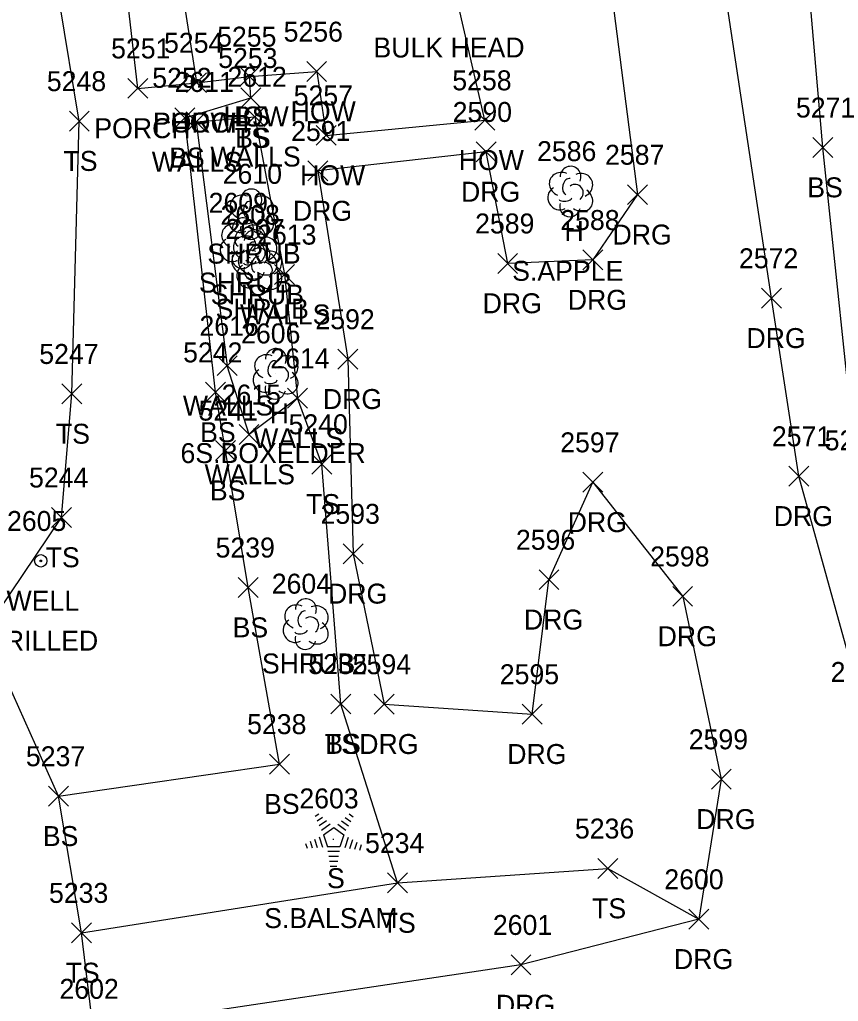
# Model space of a CAD drawing. Extents: x 1439173 to 1457902, y 641926 to 659889.
# Drawn here: x 1447793.6 to 1447875.7, y 648744.1 to 648842.5 of the extents above; entities that cross this region are included whole.
import ezdxf

# ---------------------------------------------------------------- set-up
doc = ezdxf.new("R2010")
doc.units = 0
for name, color, linetype in [('L_A', 7, 'Continuous'), ('L_C', 7, 'Continuous'), ('L_I', 7, 'Continuous'), ('L_TIC', 7, 'Continuous'), ('LBC', 7, 'Continuous'), ('LBF', 7, 'Continuous'), ('LELB', 7, 'Continuous'), ('Level 5', 7, 'Continuous'), ('LSH', 7, 'Continuous'), ('LSOGP', 7, 'Continuous'), ('LTC', 7, 'Continuous'), ('LTD', 7, 'Continuous'), ('LWS', 7, 'Continuous'), ('R_A', 7, 'Continuous'), ('R_I', 7, 'Continuous'), ('R_TIC', 7, 'Continuous'), ('RDG', 7, 'Continuous'), ('U_A', 7, 'Continuous'), ('U_C', 7, 'Continuous'), ('U_I', 7, 'Continuous'), ('UWW', 7, 'Continuous')]:
    doc.layers.add(name, color=color, linetype=linetype)

msp = doc.modelspace()

# ---------------------------------------------------------------- linework, layer by layer
at = {"layer": 'L_TIC'}
for points in [[(1447815.652, 648835.796), (1447817.652, 648837.796)], [(1447817.652, 648835.796), (1447815.652, 648837.796)], [(1447815.652, 648835.796), (1447817.652, 648837.796)], [(1447817.652, 648835.796), (1447815.652, 648837.796)], [(1447822.379, 648836.298), (1447824.379, 648838.298)], [(1447824.379, 648836.298), (1447822.379, 648838.298)], [(1447804.452, 648834.616), (1447806.452, 648836.616)], [(1447806.452, 648834.616), (1447804.452, 648836.616)], [(1447804.452, 648834.616), (1447806.452, 648836.616)], [(1447806.452, 648834.616), (1447804.452, 648836.616)], [(1447810.327, 648835.182), (1447812.327, 648837.182)], [(1447812.327, 648835.182), (1447810.327, 648837.182)], [(1447810.327, 648835.182), (1447812.327, 648837.182)], [(1447812.327, 648835.182), (1447810.327, 648837.182)], [(1447815.761, 648833.655), (1447817.761, 648835.655)], [(1447817.761, 648833.655), (1447815.761, 648835.655)], [(1447815.761, 648833.655), (1447817.761, 648835.655)], [(1447817.761, 648833.655), (1447815.761, 648835.655)], [(1447809.141, 648831.672), (1447811.141, 648833.672)], [(1447811.141, 648831.672), (1447809.141, 648833.672)], [(1447816.169, 648831.775), (1447818.169, 648833.775)], [(1447818.169, 648831.775), (1447816.169, 648833.775)], [(1447798.571, 648831.336), (1447800.571, 648833.336)], [(1447800.571, 648831.336), (1447798.571, 648833.336)], [(1447810.295, 648831.253), (1447812.295, 648833.253)], [(1447812.295, 648831.253), (1447810.295, 648833.253)], [(1447810.295, 648831.253), (1447812.295, 648833.253)], [(1447812.295, 648831.253), (1447810.295, 648833.253)], [(1447839.242, 648831.417), (1447841.242, 648833.417)], [(1447841.242, 648831.417), (1447839.242, 648833.417)], [(1447823.332, 648829.902), (1447825.332, 648831.902)], [(1447825.332, 648829.902), (1447823.332, 648831.902)], [(1447873.146, 648828.687), (1447875.146, 648830.687)], [(1447875.146, 648828.687), (1447873.146, 648830.687)], [(1447819.147, 648815.945), (1447821.147, 648817.945)], [(1447821.147, 648815.945), (1447819.147, 648817.945)], [(1447813.414, 648806.807), (1447815.414, 648808.807)], [(1447815.414, 648806.807), (1447813.414, 648808.807)], [(1447813.414, 648806.807), (1447815.414, 648808.807)], [(1447815.414, 648806.807), (1447813.414, 648808.807)], [(1447797.811, 648803.981), (1447799.811, 648805.981)], [(1447799.811, 648803.981), (1447797.811, 648805.981)], [(1447812.241, 648804.138), (1447814.241, 648806.138)], [(1447814.241, 648804.138), (1447812.241, 648806.138)], [(1447820.468, 648803.537), (1447822.468, 648805.537)], [(1447822.468, 648803.537), (1447820.468, 648805.537)], [(1447815.591, 648799.908), (1447817.591, 648801.908)], [(1447817.591, 648799.908), (1447815.591, 648801.908)], [(1447813.223, 648798.3), (1447815.223, 648800.3)], [(1447815.223, 648798.3), (1447813.223, 648800.3)], [(1447822.904, 648796.93), (1447824.904, 648798.93)], [(1447824.904, 648796.93), (1447822.904, 648798.93)], [(1447796.785, 648791.594), (1447798.785, 648793.594)], [(1447798.785, 648791.594), (1447796.785, 648793.594)], [(1447815.505, 648784.567), (1447817.505, 648786.567)], [(1447817.505, 648784.567), (1447815.505, 648786.567)], [(1447824.795, 648772.883), (1447826.795, 648774.883)], [(1447826.795, 648772.883), (1447824.795, 648774.883)], [(1447824.795, 648772.883), (1447826.795, 648774.883)], [(1447826.795, 648772.883), (1447824.795, 648774.883)], [(1447818.663, 648766.864), (1447820.663, 648768.864)], [(1447820.663, 648766.864), (1447818.663, 648768.864)], [(1447796.47, 648763.642), (1447798.47, 648765.642)], [(1447798.47, 648763.642), (1447796.47, 648765.642)], [(1447851.597, 648756.393), (1447853.597, 648758.393)], [(1447853.597, 648756.393), (1447851.597, 648758.393)], [(1447830.491, 648754.944), (1447832.491, 648756.944)], [(1447832.491, 648754.944), (1447830.491, 648756.944)], [(1447830.491, 648754.944), (1447832.491, 648756.944)], [(1447832.491, 648754.944), (1447830.491, 648756.944)], [(1447798.79, 648749.94), (1447800.79, 648751.94)], [(1447800.79, 648749.94), (1447798.79, 648751.94)]]:
    msp.add_lwpolyline(points, dxfattribs=at)
at = {"layer": 'LBC'}
msp.add_lwpolyline([(1447811.327, 648836.182), (1447816.652, 648836.796), (1447823.379, 648837.298), (1447824.332, 648830.902), (1447840.242, 648832.417), (1447835.493, 648853.065), (1447836.23, 648853.141), (1447840.877, 648853.864), (1447842.669, 648854.139)], dxfattribs=at)
at = {"layer": 'LBF'}
for points in [[(1447805.452, 648835.616), (1447803.209, 648855.076)], [(1447805.452, 648835.616), (1447811.327, 648836.182)]]:
    msp.add_lwpolyline(points, dxfattribs=at)
at = {"layer": 'LELB'}
for points in [[(1447877.647, 648796.323), (1447874.146, 648829.687), (1447871.465, 648860.656), (1447867.039, 648892.579), (1447862.475, 648912.125), (1447862.314, 648932.184), (1447859.7, 648956.77), (1447855.702, 648978.429), (1447852.809, 649007.653), (1447847.829, 649023.238), (1447845.289, 649041.695), (1447832.211, 649041.427), (1447815.572, 649039.14), (1447796.031, 649035.794), (1447772.185, 649031.702)], [(1447790.044, 648781.146), (1447797.785, 648792.594), (1447798.811, 648804.981), (1447799.571, 648832.336), (1447795.625, 648856.276), (1447794.351, 648871.142), (1447805.2, 648878.052), (1447822.487, 648887.736), (1447830.87, 648888.562), (1447838.688, 648882.581)], [(1447797.47, 648764.642), (1447819.663, 648767.864), (1447816.505, 648785.567), (1447814.223, 648799.3), (1447813.241, 648805.138), (1447810.141, 648832.672), (1447816.761, 648834.655), (1447816.652, 648836.796)], [(1447823.904, 648797.93), (1447821.468, 648804.537)], [(1447831.491, 648755.944), (1447825.795, 648773.883), (1447823.904, 648797.93)], [(1447799.79, 648750.94), (1447831.491, 648755.944), (1447852.597, 648757.393)], [(1447852.597, 648757.393), (1447861.725, 648752.305)]]:
    msp.add_lwpolyline(points, dxfattribs=at)
at = {"layer": 'Level 5'}
msp.add_line((1447808.285, 648855.75), (1447811.328, 648836.235), dxfattribs=at)
at = {"layer": 'LSH'}
for p, q in [((1447816.778, 648823.042), (1447816.778, 648823.042)), ((1447816.778, 648823.042), (1447816.778, 648823.042)), ((1447815.933, 648820.138), (1447815.933, 648820.138)), ((1447815.933, 648820.138), (1447815.933, 648820.138)), ((1447817.115, 648818.942), (1447817.115, 648818.942)), ((1447817.115, 648818.942), (1447817.115, 648818.942)), ((1447817.605, 648817.514), (1447817.605, 648817.514)), ((1447817.605, 648817.514), (1447817.605, 648817.514)), ((1447822.258, 648781.948), (1447822.258, 648781.948)), ((1447822.258, 648781.948), (1447822.258, 648781.948))]:
    msp.add_line(p, q, dxfattribs=at)
for centre in [(1447816.824, 648824.476), (1447815.98, 648821.572), (1447817.162, 648820.376), (1447817.652, 648818.948), (1447822.305, 648783.382)]:
    msp.add_arc(centre, 1.047, 335.52715, 180.95627, dxfattribs=at)
for centre, major_axis, ratio, start_param, end_param in [((1447815.986, 648823.709), (1.21, -0.512), 0.895232, 1.570796, 4.712389), ((1447817.819, 648823.626), (-1.141, -0.483), 0.949671, 1.570796, 4.712389), ((1447816.569, 648823.5), (-0.208, -0.792), 0.645439, 3.141593, 6.283185), ((1447817.278, 648822.875), (-0.5, 0.667), 0.989748, 3.141593, 6.283185), ((1447815.694, 648822.334), (0.584, -1.042), 0.959034, 3.141593, 6.283185), ((1447817.778, 648822.209), (-1.09, 0.792), 0.841452, 1.570796, 4.712389), ((1447815.142, 648820.805), (1.21, -0.512), 0.895232, 1.570796, 4.712389), ((1447816.778, 648821.542), (0.265, 1.061), 0.942809, 1.570796, 4.712389), ((1447816.319, 648822.292), (-0.625, -0.083), 0.423636, 0, 3.141593), ((1447816.975, 648820.722), (-1.141, -0.483), 0.949671, 1.570796, 4.712389), ((1447816.324, 648819.608), (1.21, -0.512), 0.895232, 1.570796, 4.712389), ((1447815.725, 648820.597), (-0.208, -0.792), 0.645439, 3.141593, 6.283185), ((1447816.434, 648819.972), (-0.5, 0.667), 0.989748, 3.141593, 6.283185), ((1447818.157, 648819.525), (-1.141, -0.483), 0.949671, 1.570796, 4.712389), ((1447814.85, 648819.43), (0.584, -1.042), 0.959034, 3.141593, 6.283185), ((1447816.934, 648819.305), (-1.09, 0.792), 0.841452, 1.570796, 4.712389), ((1447816.907, 648819.4), (-0.208, -0.792), 0.645439, 3.141593, 6.283185), ((1447817.615, 648818.775), (-0.5, 0.667), 0.989748, 3.141593, 6.283185), ((1447816.032, 648818.233), (0.584, -1.042), 0.959034, 3.141593, 6.283185), ((1447815.934, 648818.638), (0.265, 1.061), 0.942809, 1.570796, 4.712389), ((1447815.475, 648819.388), (-0.625, -0.083), 0.423636, 0, 3.141593), ((1447816.813, 648818.18), (1.21, -0.512), 0.895232, 1.570796, 4.712389), ((1447817.397, 648817.972), (-0.208, -0.792), 0.645439, 3.141593, 6.283185), ((1447818.116, 648818.109), (-1.09, 0.792), 0.841452, 1.570796, 4.712389), ((1447818.647, 648818.097), (-1.141, -0.483), 0.949671, 1.570796, 4.712389), ((1447816.522, 648816.805), (0.584, -1.042), 0.959034, 3.141593, 6.283185), ((1447817.116, 648817.442), (0.265, 1.061), 0.942809, 1.570796, 4.712389), ((1447816.657, 648818.192), (-0.625, -0.083), 0.423636, 0, 3.141593), ((1447818.105, 648817.347), (-0.5, 0.667), 0.989748, 3.141593, 6.283185), ((1447817.147, 648816.764), (-0.625, -0.083), 0.423636, 0, 3.141593), ((1447818.605, 648816.681), (-1.09, 0.792), 0.841452, 1.570796, 4.712389), ((1447817.605, 648816.014), (0.265, 1.061), 0.942809, 1.570796, 4.712389), ((1447821.466, 648782.615), (1.21, -0.512), 0.895232, 1.570796, 4.712389), ((1447822.05, 648782.407), (-0.208, -0.792), 0.645439, 3.141593, 6.283185), ((1447823.3, 648782.532), (-1.141, -0.483), 0.949671, 1.570796, 4.712389), ((1447821.175, 648781.24), (0.584, -1.042), 0.959034, 3.141593, 6.283185), ((1447822.758, 648781.782), (-0.5, 0.667), 0.989748, 3.141593, 6.283185), ((1447821.8, 648781.198), (-0.625, -0.083), 0.423636, 0, 3.141593), ((1447823.258, 648781.115), (-1.09, 0.792), 0.841452, 1.570796, 4.712389), ((1447822.258, 648780.448), (0.265, 1.061), 0.942809, 1.570796, 4.712389)]:
    msp.add_ellipse(centre, major_axis=major_axis, ratio=ratio, start_param=start_param, end_param=end_param, dxfattribs=at)
at = {"layer": 'LSOGP'}
msp.add_lwpolyline([(1447800.971, 648741.324), (1447799.789, 648750.94), (1447797.469, 648764.642), (1447790.049, 648781.146), (1447781.894, 648790.975), (1447778.278, 648831.047), (1447778.433, 648852.977), (1447775.75, 648889.891), (1447778.629, 648911.017), (1447779.157, 648932.069), (1447777.222, 648952.571), (1447782.107, 648971.962), (1447776.956, 648996.302), (1447784.923, 649004.002), (1447785.119, 649015.819), (1447772.183, 649031.706), (1447771.772, 649047.107), (1447766.646, 649057.406), (1447749.935, 649084.427), (1447750.788, 649119.017)], dxfattribs=at)
at = {"layer": 'LTC'}
for p, q in [((1447823.225, 648762.624), (1447823.58, 648762.881)), ((1447826.623, 648762.864), (1447827.042, 648762.56)), ((1447823.435, 648762.158), (1447823.964, 648762.543)), ((1447823.644, 648761.693), (1447824.348, 648762.204)), ((1447823.854, 648761.227), (1447824.732, 648761.865)), ((1447825.51, 648761.819), (1447826.32, 648761.23)), ((1447825.881, 648762.168), (1447826.56, 648761.674)), ((1447826.252, 648762.516), (1447826.802, 648762.117)), ((1447824.078, 648760.772), (1447825.09, 648761.506)), ((1447824.078, 648760.772), (1447824.465, 648759.578)), ((1447825.09, 648761.506), (1447826.087, 648760.781)), ((1447826.087, 648760.781), (1447825.696, 648759.578)), ((1447822.257, 648759.903), (1447822.41, 648759.435)), ((1447822.713, 648760.12), (1447822.925, 648759.468)), ((1447823.168, 648760.336), (1447823.44, 648759.501)), ((1447823.624, 648760.553), (1447823.955, 648759.533)), ((1447826.525, 648760.51), (1447826.187, 648759.471)), ((1447826.969, 648760.26), (1447826.682, 648759.375)), ((1447827.414, 648760.01), (1447827.177, 648759.28)), ((1447827.858, 648759.76), (1447827.671, 648759.185)), ((1447825.696, 648759.578), (1447824.465, 648759.578)), ((1447825.657, 648759.078), (1447824.513, 648759.078)), ((1447825.574, 648758.578), (1447824.585, 648758.578)), ((1447825.49, 648758.078), (1447824.658, 648758.078)), ((1447825.406, 648757.578), (1447824.731, 648757.578))]:
    msp.add_line(p, q, dxfattribs=at)
at = {"layer": 'LTD'}
for p, q in [((1447848.799, 648825.318), (1447848.799, 648825.318)), ((1447848.799, 648825.318), (1447848.799, 648825.318)), ((1447819.239, 648807.041), (1447819.239, 648807.041)), ((1447819.239, 648807.041), (1447819.239, 648807.041))]:
    msp.add_line(p, q, dxfattribs=at)
for centre in [(1447848.846, 648826.752), (1447819.285, 648808.475)]:
    msp.add_arc(centre, 1.047, 335.52715, 180.95627, dxfattribs=at)
for centre, major_axis, ratio, start_param, end_param in [((1447848.008, 648825.985), (1.21, -0.512), 0.895232, 1.570796, 4.712389), ((1447848.591, 648825.776), (-0.208, -0.792), 0.645439, 3.141593, 6.283185), ((1447849.841, 648825.902), (-1.141, -0.483), 0.949671, 1.570796, 4.712389), ((1447847.716, 648824.61), (0.584, -1.042), 0.959034, 3.141593, 6.283185), ((1447849.299, 648825.152), (-0.5, 0.667), 0.989748, 3.141593, 6.283185), ((1447848.341, 648824.568), (-0.625, -0.083), 0.423636, 0, 3.141593), ((1447849.8, 648824.485), (-1.09, 0.792), 0.841452, 1.570796, 4.712389), ((1447848.8, 648823.818), (0.265, 1.061), 0.942809, 1.570796, 4.712389), ((1447818.447, 648807.707), (1.21, -0.512), 0.895232, 1.570796, 4.712389), ((1447820.28, 648807.624), (-1.141, -0.483), 0.949671, 1.570796, 4.712389), ((1447819.03, 648807.499), (-0.208, -0.792), 0.645439, 3.141593, 6.283185), ((1447818.156, 648806.332), (0.584, -1.042), 0.959034, 3.141593, 6.283185), ((1447819.739, 648806.874), (-0.5, 0.667), 0.989748, 3.141593, 6.283185), ((1447820.239, 648806.208), (-1.09, 0.792), 0.841452, 1.570796, 4.712389), ((1447818.781, 648806.291), (-0.625, -0.083), 0.423636, 0, 3.141593), ((1447819.239, 648805.541), (0.265, 1.061), 0.942809, 1.570796, 4.712389)]:
    msp.add_ellipse(centre, major_axis=major_axis, ratio=ratio, start_param=start_param, end_param=end_param, dxfattribs=at)
at = {"layer": 'LWS'}
for points in [[(1447811.295, 648832.253), (1447817.169, 648832.775), (1447820.147, 648816.945), (1447821.468, 648804.537), (1447816.591, 648800.908), (1447814.414, 648807.807)], [(1447811.295, 648832.253), (1447814.414, 648807.807)]]:
    msp.add_lwpolyline(points, dxfattribs=at)
at = {"layer": 'R_TIC'}
for points in [[(1447839.368, 648828.246), (1447841.368, 648830.246)], [(1447841.368, 648828.246), (1447839.368, 648830.246)], [(1447822.506, 648826.336), (1447824.506, 648828.336)], [(1447824.506, 648826.336), (1447822.506, 648828.336)], [(1447854.563, 648823.955), (1447856.563, 648825.955)], [(1447856.563, 648823.955), (1447854.563, 648825.955)], [(1447841.537, 648817.065), (1447843.537, 648819.065)], [(1447843.537, 648817.065), (1447841.537, 648819.065)], [(1447850.076, 648817.411), (1447852.076, 648819.411)], [(1447852.076, 648817.411), (1447850.076, 648819.411)], [(1447868, 648813.574), (1447870, 648815.574)], [(1447870, 648813.574), (1447868, 648815.574)], [(1447825.512, 648807.462), (1447827.512, 648809.462)], [(1447827.512, 648807.462), (1447825.512, 648809.462)], [(1447850.07, 648795.118), (1447852.07, 648797.118)], [(1447852.07, 648795.118), (1447850.07, 648797.118)], [(1447870.735, 648795.722), (1447872.735, 648797.722)], [(1447872.735, 648795.722), (1447870.735, 648797.722)], [(1447826.028, 648787.951), (1447828.028, 648789.951)], [(1447828.028, 648787.951), (1447826.028, 648789.951)], [(1447845.681, 648785.348), (1447847.681, 648787.348)], [(1447847.681, 648785.348), (1447845.681, 648787.348)], [(1447859.091, 648783.679), (1447861.091, 648785.679)], [(1447861.091, 648783.679), (1447859.091, 648785.679)], [(1447829.161, 648772.872), (1447831.161, 648774.872)], [(1447831.161, 648772.872), (1447829.161, 648774.872)], [(1447844.006, 648771.869), (1447846.006, 648773.869)], [(1447846.006, 648771.869), (1447844.006, 648773.869)], [(1447862.969, 648765.341), (1447864.969, 648767.341)], [(1447864.969, 648765.341), (1447862.969, 648767.341)], [(1447860.725, 648751.305), (1447862.725, 648753.305)], [(1447862.725, 648751.305), (1447860.725, 648753.305)], [(1447842.873, 648746.728), (1447844.873, 648748.728)], [(1447844.873, 648746.728), (1447842.873, 648748.728)]]:
    msp.add_lwpolyline(points, dxfattribs=at)
at = {"layer": 'RDG'}
for points in [[(1447895.121, 648779.652), (1447890.375, 648767.554), (1447888.342, 648763.622), (1447883.667, 648764.697), (1447878.281, 648773.093), (1447871.735, 648796.722), (1447869, 648814.574), (1447863.718, 648849.577), (1447859.336, 648879.552), (1447847.615, 648877.999), (1447845.394, 648874.407)], [(1447846.125, 648867.729), (1447848.964, 648867.776), (1447850.858, 648861.633), (1447855.563, 648824.955), (1447851.076, 648818.411), (1447842.537, 648818.065), (1447840.368, 648829.246), (1447823.506, 648827.336), (1447826.512, 648808.462), (1447827.028, 648788.951), (1447830.161, 648773.872), (1447845.006, 648772.869), (1447846.681, 648786.348), (1447851.07, 648796.118), (1447860.091, 648784.679), (1447863.969, 648766.341), (1447861.725, 648752.305), (1447843.873, 648747.728), (1447800.967, 648741.322)]]:
    msp.add_lwpolyline(points, dxfattribs=at)
at = {"layer": 'UWW'}
for radius in [0.625, 0.0833]:
    msp.add_circle((1447795.703, 648788.236), radius, dxfattribs=at)

# ---------------------------------------------------------------- texts
at = {"layer": 'L_A'}
for s, p in [('HOW', (1447814.038, 648831.796)), ('BS', (1447815.093, 648831.796)), ('HOW', (1447820.765, 648832.298)), ('PORCH', (1447801.074, 648830.616)), ('PORCH', (1447801.074, 648830.616)), ('PORCH', (1447806.949, 648831.182)), ('HOW', (1447808.713, 648831.182)), ('TS', (1447815.171, 648829.655)), ('BS', (1447815.202, 648829.655)), ('BS', (1447808.582, 648827.672)), ('WALLS', (1447812.712, 648827.775)), ('TS', (1447797.981, 648827.336)), ('WALLS', (1447806.838, 648827.253)), ('WALLS', (1447806.838, 648827.253)), ('HOW', (1447837.627, 648827.417)), ('HOW', (1447821.717, 648825.902)), ('BS', (1447872.587, 648824.687)), ('H', (1447848.232, 648820.318)), ('SHRUB', (1447812.408, 648818.042)), ('SHRUB', (1447811.563, 648815.138)), ('SHRUB', (1447812.745, 648813.942)), ('SHRUB', (1447813.235, 648812.514)), ('WALLS', (1447815.691, 648811.945)), ('WALLS', (1447809.957, 648802.807)), ('WALLS', (1447809.957, 648802.807)), ('H', (1447818.672, 648802.041)), ('TS', (1447797.22, 648799.981)), ('BS', (1447811.682, 648800.138)), ('WALLS', (1447817.011, 648799.537)), ('WALLS', (1447812.134, 648795.908)), ('BS', (1447812.664, 648794.3)), ('TS', (1447822.314, 648792.93)), ('TS', (1447796.194, 648787.594)), ('BS', (1447814.946, 648780.567)), ('SHRUB', (1447817.888, 648776.948)), ('TS', (1447824.204, 648768.883)), ('BS', (1447824.236, 648768.883)), ('BS', (1447818.104, 648762.864)), ('BS', (1447795.911, 648759.642)), ('S', (1447824.416, 648755.416)), ('TS', (1447851.006, 648752.393)), ('TS', (1447829.901, 648750.944)), ('TS', (1447829.901, 648750.944)), ('TS', (1447798.199, 648745.94))]:
    msp.add_text(s, height=2, dxfattribs=at).set_placement(p)
at = {"layer": 'L_C'}
for s, p in [('BULK HEAD', (1447829.075, 648838.709)), ('S.APPLE', (1447842.988, 648816.318)), ('6S.BOXELDER', (1447809.719, 648798.041)), ('S.BALSAM', (1447818.116, 648751.416))]:
    msp.add_text(s, height=2, dxfattribs=at).set_placement(p)
at = {"layer": 'L_I'}
for s, p in [('5256', (1447820.064, 648840.298)), ('5255', (1447813.392, 648839.796)), ('5255', (1447813.392, 648839.796)), ('5251', (1447802.759, 648838.616)), ('5251', (1447802.759, 648838.616)), ('5254', (1447808.067, 648839.182)), ('5254', (1447808.067, 648839.182)), ('5253', (1447813.501, 648837.655)), ('5253', (1447813.501, 648837.655)), ('5248', (1447796.311, 648835.336)), ('5252', (1447806.882, 648835.672)), ('2612', (1447814.428, 648835.775)), ('5258', (1447836.982, 648835.417)), ('2611', (1447809.122, 648835.253)), ('2611', (1447809.122, 648835.253)), ('5257', (1447821.072, 648833.902)), ('5271', (1447871.453, 648832.687)), ('2586', (1447845.484, 648828.318)), ('2610', (1447813.951, 648826.042)), ('2609', (1447812.54, 648823.138)), ('2608', (1447813.73, 648821.942)), ('2607', (1447814.219, 648820.514)), ('2613', (1447817.407, 648819.945)), ('2616', (1447811.619, 648810.807)), ('2616', (1447811.619, 648810.807)), ('2606', (1447815.798, 648810.041)), ('5247', (1447795.551, 648807.981)), ('5242', (1447809.982, 648808.138)), ('2614', (1447818.727, 648807.537)), ('2615', (1447813.851, 648803.908)), ('5241', (1447811.53, 648802.3)), ('5240', (1447820.558, 648800.93)), ('5265', (1447874.34, 648799.323)), ('5244', (1447794.525, 648795.594)), ('5239', (1447813.237, 648788.567)), ('2604', (1447818.872, 648784.948)), ('5235', (1447822.535, 648776.883)), ('5235', (1447822.535, 648776.883)), ('5238', (1447816.403, 648770.864)), ('5237', (1447794.211, 648767.642)), ('2603', (1447821.644, 648763.416)), ('5236', (1447849.282, 648760.393)), ('5234', (1447828.231, 648758.944)), ('5234', (1447828.231, 648758.944)), ('5233', (1447796.53, 648753.94))]:
    msp.add_text(s, height=2, dxfattribs=at).set_placement(p)
at = {"layer": 'LTC'}
msp.add_text('.', height=1.037, rotation=270, dxfattribs=at).set_placement((1447824.972, 648760.52))
at = {"layer": 'R_A'}
for p in [(1447837.856, 648824.246), (1447820.994, 648822.336), (1447853.051, 648819.955), (1447840.025, 648813.065), (1447848.564, 648813.411), (1447866.488, 648809.574), (1447824, 648803.462), (1447848.558, 648791.118), (1447869.224, 648791.722), (1447824.517, 648783.951), (1447844.17, 648781.348), (1447857.579, 648779.679), (1447827.649, 648768.872), (1447842.494, 648767.869), (1447861.458, 648761.341), (1447859.213, 648747.305), (1447841.361, 648742.728)]:
    msp.add_text('DRG', height=2, dxfattribs=at).set_placement(p)
at = {"layer": 'R_I'}
for s, p in [('2590', (1447837.021, 648832.246)), ('2591', (1447820.813, 648830.336)), ('2587', (1447852.303, 648827.955)), ('2589', (1447839.269, 648821.065)), ('2588', (1447847.816, 648821.411)), ('2572', (1447865.74, 648817.574)), ('2592', (1447823.252, 648811.462)), ('2597', (1447847.81, 648799.118)), ('2571', (1447869.042, 648799.722)), ('2593', (1447823.769, 648791.951)), ('2596', (1447843.366, 648789.348)), ('2598', (1447856.831, 648787.679)), ('2594', (1447826.901, 648776.872)), ('2595', (1447841.746, 648775.869)), ('2570', (1447874.935, 648776.093)), ('2599', (1447860.702, 648769.341)), ('2600', (1447858.253, 648755.305)), ('2601', (1447841.054, 648750.728)), ('2602', (1447797.581, 648744.322))]:
    msp.add_text(s, height=2, dxfattribs=at).set_placement(p)
at = {"layer": 'U_A'}
msp.add_text('WELL', height=2, dxfattribs=at).set_placement((1447792.27, 648783.236))
at = {"layer": 'U_C'}
msp.add_text('DRILLED', height=2, dxfattribs=at).set_placement((1447790.168, 648779.236))
at = {"layer": 'U_I'}
msp.add_text('2605', height=2, dxfattribs=at).set_placement((1447792.317, 648791.236))

doc.saveas('drawing.dxf')
